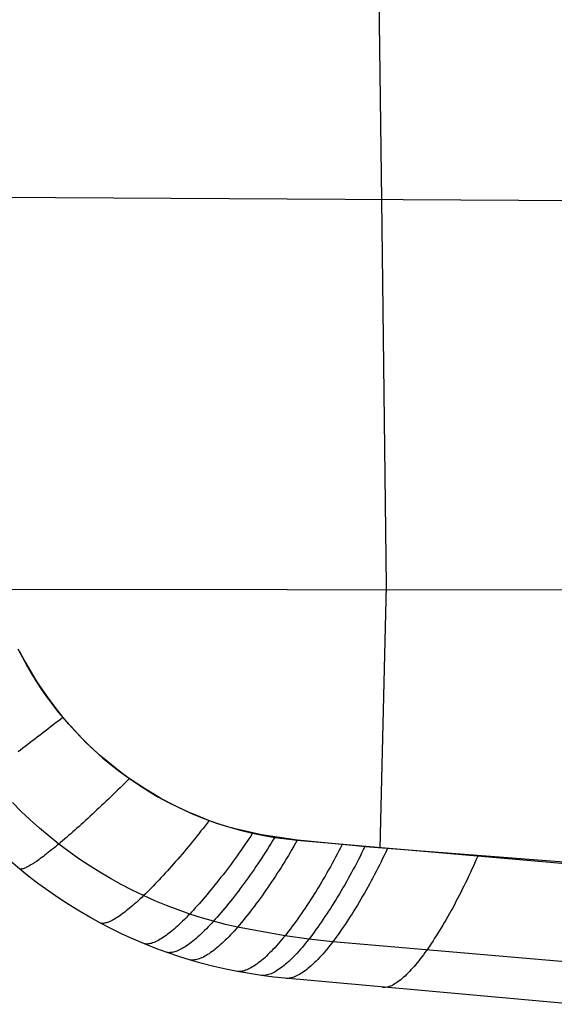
# Model space of a CAD drawing. Extents: x -383 to 1849, y -1185 to -529.
# Tile 548 of 656: x 471 to 549, y -1153 to -1011. Entities that reach past the tile are written whole.
import ezdxf

# ---------------------------------------------------------------- set-up
doc = ezdxf.new("R2010")
doc.units = 0
doc.layers.add('PREDEFINITO', color=7, linetype='CONTINUOUS')

msp = doc.modelspace()

# ---------------------------------------------------------------- linework, layer by layer
at = {"layer": 'PREDEFINITO'}
for p, q in [((523.73, -1037.2, 445.02), (522.98, -980.33, 447.33)), ((465.99, -1036.82, 439.69), (588.33, -1037.46, 449.9)), ((524.37, -1092.9, 441.88), (523.73, -1037.2, 445.02)), ((467.88, -1093.39, 438.83), (654.27, -1093.59, 447.3)), ((523.49, -1130.77, 439.22), (524.37, -1092.9, 441.88)), ((471.8, -1103.2, 438.78), (471.19, -1102.04, 438.78)), ((471.37, -1102.36, 438.78), (472.13, -1103.8, 438.78)), ((472.43, -1104.36, 438.78), (471.8, -1103.2, 438.78)), ((472.13, -1103.8, 438.78), (472.94, -1105.22, 438.77)), ((473.09, -1105.49, 438.77), (472.43, -1104.36, 438.78)), ((472.94, -1105.22, 438.77), (473.8, -1106.62, 438.77)), ((473.79, -1106.61, 438.77), (473.09, -1105.49, 438.77)), ((474.51, -1107.71, 438.77), (473.79, -1106.61, 438.77)), ((473.8, -1106.62, 438.77), (474.69, -1107.98, 438.77)), ((475.25, -1108.79, 438.77), (474.51, -1107.71, 438.77)), ((474.69, -1107.98, 438.77), (475.64, -1109.32, 438.76)), ((476.03, -1109.84, 438.77), (475.25, -1108.79, 438.77)), ((475.64, -1109.32, 438.76), (476.62, -1110.62, 438.76)), ((476.83, -1110.88, 438.77), (476.03, -1109.84, 438.77)), ((476.62, -1110.62, 438.76), (477.65, -1111.89, 438.76)), ((477.66, -1111.89, 438.77), (476.83, -1110.88, 438.77)), ((476.91, -1112.46, 438.64), (476.55, -1112.74, 438.57)), ((477.28, -1112.17, 438.71), (476.91, -1112.46, 438.64)), ((477.65, -1111.89, 438.76), (477.28, -1112.17, 438.71)), ((477.65, -1111.89, 438.76), (478.72, -1113.12, 438.76)), ((478.51, -1112.88, 438.77), (477.66, -1111.89, 438.77)), ((475.08, -1113.87, 438.19), (474.71, -1114.15, 438.07)), ((475.45, -1113.59, 438.3), (475.08, -1113.87, 438.19)), ((475.81, -1113.31, 438.4), (475.45, -1113.59, 438.3)), ((476.18, -1113.02, 438.49), (475.81, -1113.31, 438.4)), ((476.55, -1112.74, 438.57), (476.18, -1113.02, 438.49)), ((479.39, -1113.84, 438.77), (478.51, -1112.88, 438.77)), ((478.72, -1113.12, 438.76), (479.83, -1114.32, 438.76)), ((480.29, -1114.78, 438.76), (479.39, -1113.84, 438.77)), ((473.27, -1115.26, 437.51), (472.91, -1115.53, 437.35)), ((473.63, -1114.99, 437.66), (473.27, -1115.26, 437.51)), ((473.99, -1114.71, 437.81), (473.63, -1114.99, 437.66)), ((474.35, -1114.43, 437.94), (473.99, -1114.71, 437.81)), ((474.71, -1114.15, 438.07), (474.35, -1114.43, 437.94)), ((479.83, -1114.32, 438.76), (480.97, -1115.49, 438.76)), ((481.22, -1115.7, 438.76), (480.29, -1114.78, 438.76)), ((480.97, -1115.49, 438.76), (482.16, -1116.61, 438.76)), ((471.51, -1116.6, 436.61), (471.17, -1116.86, 436.4)), ((471.86, -1116.34, 436.8), (471.51, -1116.6, 436.61)), ((472.21, -1116.07, 436.99), (471.86, -1116.34, 436.8)), ((472.56, -1115.8, 437.17), (472.21, -1116.07, 436.99)), ((472.91, -1115.53, 437.35), (472.56, -1115.8, 437.17)), ((482.16, -1116.6, 438.76), (481.22, -1115.7, 438.76)), ((483.13, -1117.46, 438.77), (482.16, -1116.6, 438.76)), ((482.16, -1116.61, 438.76), (483.38, -1117.7, 438.76)), ((484.13, -1118.31, 438.77), (483.13, -1117.46, 438.77)), ((483.38, -1117.7, 438.76), (484.63, -1118.74, 438.77)), ((485.14, -1119.13, 438.77), (484.13, -1118.31, 438.77)), ((484.63, -1118.74, 438.77), (485.92, -1119.75, 438.77)), ((486.18, -1119.92, 438.77), (485.14, -1119.13, 438.77)), ((485.92, -1119.75, 438.77), (487.24, -1120.71, 438.77)), ((487.23, -1120.69, 438.77), (486.18, -1119.92, 438.77)), ((486.91, -1121.04, 438.72), (486.57, -1121.37, 438.66)), ((487.24, -1120.71, 438.77), (486.91, -1121.04, 438.72)), ((488.31, -1121.43, 438.77), (487.23, -1120.69, 438.77)), ((487.24, -1120.71, 438.77), (488.59, -1121.63, 438.77)), ((485.57, -1122.36, 438.42), (485.23, -1122.69, 438.32)), ((485.9, -1122.03, 438.51), (485.57, -1122.36, 438.42)), ((486.24, -1121.7, 438.59), (485.9, -1122.03, 438.51)), ((486.57, -1121.37, 438.66), (486.24, -1121.7, 438.59)), ((489.41, -1122.14, 438.78), (488.31, -1121.43, 438.77)), ((488.59, -1121.63, 438.77), (489.97, -1122.5, 438.78)), ((490.52, -1122.83, 438.78), (489.41, -1122.14, 438.78)), ((489.97, -1122.5, 438.78), (491.38, -1123.33, 438.78)), ((483.89, -1123.99, 437.84), (483.55, -1124.31, 437.7)), ((484.22, -1123.67, 437.97), (483.89, -1123.99, 437.84)), ((484.56, -1123.34, 438.1), (484.22, -1123.67, 437.97)), ((484.89, -1123.02, 438.21), (484.56, -1123.34, 438.1)), ((485.23, -1122.69, 438.32), (484.89, -1123.02, 438.21)), ((491.66, -1123.49, 438.78), (490.52, -1122.83, 438.78)), ((491.38, -1123.33, 438.78), (492.81, -1124.11, 438.79)), ((492.81, -1124.12, 438.79), (491.66, -1123.49, 438.78)), ((471.63, -1125.45, 432.74), (470.36, -1124.18, 432.73)), ((482.56, -1125.25, 437.21), (482.23, -1125.55, 437.03)), ((482.89, -1124.94, 437.38), (482.56, -1125.25, 437.21)), ((483.22, -1124.62, 437.54), (482.89, -1124.94, 437.38)), ((483.55, -1124.31, 437.7), (483.22, -1124.62, 437.54)), ((492.81, -1124.11, 438.79), (494.27, -1124.84, 438.8)), ((493.98, -1124.72, 438.8), (492.81, -1124.12, 438.79)), ((495.16, -1125.29, 438.8), (493.98, -1124.72, 438.8)), ((494.27, -1124.84, 438.8), (495.75, -1125.52, 438.81)), ((496.36, -1125.83, 438.81), (495.16, -1125.29, 438.8)), ((472.93, -1126.69, 432.74), (471.63, -1125.45, 432.74)), ((474.27, -1127.88, 432.75), (472.93, -1126.69, 432.74)), ((480.93, -1126.75, 436.23), (480.62, -1127.04, 436.01)), ((481.25, -1126.46, 436.44), (480.93, -1126.75, 436.23)), ((481.58, -1126.16, 436.65), (481.25, -1126.46, 436.44)), ((481.9, -1125.86, 436.85), (481.58, -1126.16, 436.65)), ((482.23, -1125.55, 437.03), (481.9, -1125.86, 436.85)), ((495.75, -1125.52, 438.81), (497.26, -1126.16, 438.82)), ((497.58, -1126.33, 438.82), (496.36, -1125.83, 438.81)), ((497.26, -1126.16, 438.82), (498.78, -1126.75, 438.83)), ((498.8, -1126.8, 438.83), (497.58, -1126.33, 438.82)), ((498.78, -1126.75, 438.83), (498.49, -1127.13, 438.78)), ((498.78, -1126.75, 438.83), (500.33, -1127.29, 438.84)), ((500.04, -1127.23, 438.84), (498.8, -1126.8, 438.83)), ((475.64, -1129.04, 432.76), (474.27, -1127.88, 432.75)), ((479.37, -1128.16, 435.04), (479.07, -1128.42, 434.78)), ((479.68, -1127.88, 435.3), (479.37, -1128.16, 435.04)), ((479.99, -1127.61, 435.54), (479.68, -1127.88, 435.3)), ((480.3, -1127.33, 435.78), (479.99, -1127.61, 435.54)), ((480.62, -1127.04, 436.01), (480.3, -1127.33, 435.78)), ((497.89, -1127.9, 438.66), (497.59, -1128.28, 438.59)), ((498.19, -1127.52, 438.73), (497.89, -1127.9, 438.66)), ((498.49, -1127.13, 438.78), (498.19, -1127.52, 438.73)), ((501.29, -1127.62, 438.85), (500.04, -1127.23, 438.84)), ((500.33, -1127.29, 438.84), (501.88, -1127.77, 438.86)), ((502.54, -1127.97, 438.87), (501.29, -1127.62, 438.85)), ((501.88, -1127.77, 438.86), (503.46, -1128.21, 438.88)), ((503.81, -1128.28, 438.88), (502.54, -1127.97, 438.87)), ((503.46, -1128.21, 438.88), (505.05, -1128.59, 438.9)), ((477.05, -1130.16, 432.77), (475.64, -1129.04, 432.76)), ((477.61, -1129.69, 433.38), (477.32, -1129.93, 433.08)), ((477.89, -1129.45, 433.67), (477.61, -1129.69, 433.38)), ((478.18, -1129.2, 433.96), (477.89, -1129.45, 433.67)), ((478.47, -1128.95, 434.24), (478.18, -1129.2, 433.96)), ((478.77, -1128.69, 434.52), (478.47, -1128.95, 434.24)), ((479.07, -1128.42, 434.78), (478.77, -1128.69, 434.52)), ((496.68, -1129.42, 438.31), (496.38, -1129.8, 438.19)), ((496.99, -1129.04, 438.41), (496.68, -1129.42, 438.31)), ((497.29, -1128.67, 438.5), (496.99, -1129.04, 438.41)), ((497.59, -1128.28, 438.59), (497.29, -1128.67, 438.5)), ((505.08, -1128.57, 438.9), (503.81, -1128.28, 438.88)), ((504.49, -1129.42, 438.8), (504.21, -1129.83, 438.74)), ((504.77, -1129.01, 438.85), (504.49, -1129.42, 438.8)), ((505.05, -1128.59, 438.9), (504.77, -1129.01, 438.85)), ((505.05, -1128.59, 438.9), (506.65, -1128.92, 438.92)), ((506.36, -1128.82, 438.92), (505.08, -1128.57, 438.9)), ((507.65, -1129.04, 438.94), (506.36, -1128.82, 438.92)), ((506.65, -1128.92, 438.92), (508.26, -1129.2, 438.95)), ((508.94, -1129.24, 438.96), (507.65, -1129.04, 438.94)), ((507.99, -1129.63, 438.9), (507.73, -1130.06, 438.85)), ((508.26, -1129.2, 438.95), (507.99, -1129.63, 438.9)), ((508.26, -1129.2, 438.95), (509.87, -1129.43, 438.97)), ((511.53, -1129.59, 439), (508.94, -1129.24, 438.96)), ((509.87, -1129.43, 438.97), (511.5, -1129.61, 439)), ((511.5, -1129.61, 439), (511.25, -1130.05, 438.96)), ((511.5, -1129.61, 439), (563.56, -1134.14, 439.79)), ((521.93, -1130.62, 439.19), (511.53, -1129.59, 439)), ((476.01, -1131.01, 431.49), (475.76, -1131.21, 431.15)), ((476.27, -1130.81, 431.83), (476.01, -1131.01, 431.49)), ((476.52, -1130.6, 432.15), (476.27, -1130.81, 431.83)), ((476.78, -1130.38, 432.46), (476.52, -1130.6, 432.15)), ((477.05, -1130.16, 432.77), (476.78, -1130.38, 432.46)), ((477.32, -1129.93, 433.08), (477.05, -1130.16, 432.77)), ((478.48, -1131.24, 432.78), (477.05, -1130.16, 432.77)), ((495.46, -1130.91, 437.8), (495.15, -1131.27, 437.65)), ((495.77, -1130.54, 437.94), (495.46, -1130.91, 437.8)), ((496.07, -1130.17, 438.07), (495.77, -1130.54, 437.94)), ((496.38, -1129.8, 438.19), (496.07, -1130.17, 438.07)), ((503.37, -1131.05, 438.49), (503.08, -1131.46, 438.39)), ((503.65, -1130.65, 438.58), (503.37, -1131.05, 438.49)), ((503.93, -1130.24, 438.67), (503.65, -1130.65, 438.58)), ((504.21, -1129.83, 438.74), (503.93, -1130.24, 438.67)), ((507.19, -1130.91, 438.72), (506.92, -1131.33, 438.64)), ((507.46, -1130.48, 438.79), (507.19, -1130.91, 438.72)), ((507.73, -1130.06, 438.85), (507.46, -1130.48, 438.79)), ((510.73, -1130.93, 438.85), (510.48, -1131.37, 438.79)), ((510.99, -1130.49, 438.91), (510.73, -1130.93, 438.85)), ((511.25, -1130.05, 438.96), (510.99, -1130.49, 438.91)), ((517.76, -1130.7, 439.08), (517.52, -1131.16, 439.04)), ((518, -1130.24, 439.12), (517.76, -1130.7, 439.08)), ((521.02, -1131.02, 439.14), (520.79, -1131.49, 439.09)), ((521.25, -1130.55, 439.18), (521.02, -1131.02, 439.14)), ((594.87, -1136.25, 440.18), (521.93, -1130.62, 439.19)), ((524.5, -1130.86, 439.23), (524.28, -1131.33, 439.19)), ((474.16, -1132.43, 428.53), (473.96, -1132.57, 428.12)), ((474.37, -1132.27, 428.92), (474.16, -1132.43, 428.53)), ((474.59, -1132.11, 429.31), (474.37, -1132.27, 428.92)), ((474.82, -1131.95, 429.7), (474.59, -1132.11, 429.31)), ((475.05, -1131.77, 430.07), (474.82, -1131.95, 429.7)), ((475.28, -1131.59, 430.44), (475.05, -1131.77, 430.07)), ((475.52, -1131.41, 430.8), (475.28, -1131.59, 430.44)), ((475.76, -1131.21, 431.15), (475.52, -1131.41, 430.8)), ((479.95, -1132.28, 432.79), (478.48, -1131.24, 432.78)), ((481.44, -1133.28, 432.81), (479.95, -1132.28, 432.79)), ((494.24, -1132.34, 437.15), (493.93, -1132.69, 436.97)), ((494.54, -1131.99, 437.33), (494.24, -1132.34, 437.15)), ((494.85, -1131.63, 437.49), (494.54, -1131.99, 437.33)), ((495.15, -1131.27, 437.65), (494.85, -1131.63, 437.49)), ((502.51, -1132.26, 438.16), (502.22, -1132.66, 438.04)), ((502.8, -1131.86, 438.28), (502.51, -1132.26, 438.16)), ((503.08, -1131.46, 438.39), (502.8, -1131.86, 438.28)), ((506.37, -1132.17, 438.45), (506.09, -1132.59, 438.34)), ((506.64, -1131.75, 438.55), (506.37, -1132.17, 438.45)), ((506.92, -1131.33, 438.64), (506.64, -1131.75, 438.55)), ((509.95, -1132.24, 438.62), (509.69, -1132.68, 438.52)), ((510.21, -1131.81, 438.71), (509.95, -1132.24, 438.62)), ((510.48, -1131.37, 438.79), (510.21, -1131.81, 438.71)), ((516.79, -1132.54, 438.84), (516.54, -1132.99, 438.75)), ((517.03, -1132.08, 438.92), (516.79, -1132.54, 438.84)), ((517.28, -1131.62, 438.98), (517.03, -1132.08, 438.92)), ((517.52, -1131.16, 439.04), (517.28, -1131.62, 438.98)), ((520.32, -1132.41, 438.97), (520.08, -1132.88, 438.89)), ((520.56, -1131.95, 439.04), (520.32, -1132.41, 438.97)), ((520.79, -1131.49, 439.09), (520.56, -1131.95, 439.04)), ((523.83, -1132.27, 439.08), (523.6, -1132.73, 439.01)), ((524.05, -1131.8, 439.14), (523.83, -1132.27, 439.08)), ((524.28, -1131.33, 439.19), (524.05, -1131.8, 439.14)), ((537.31, -1132.51, 439.39), (537.1, -1132.98, 439.33)), ((537.51, -1132.03, 439.44), (537.31, -1132.51, 439.39)), ((471.43, -1133.78, 419.69), (470.09, -1132.65, 419.69)), ((472.79, -1134.88, 419.69), (471.43, -1133.78, 419.69)), ((471.49, -1133.79, 420.14), (471.43, -1133.78, 419.69)), ((471.56, -1133.79, 420.6), (471.49, -1133.79, 420.14)), ((471.64, -1133.79, 421.06), (471.56, -1133.79, 420.6)), ((471.73, -1133.77, 421.52), (471.64, -1133.79, 421.06)), ((471.82, -1133.75, 421.97), (471.73, -1133.77, 421.52)), ((471.92, -1133.72, 422.43), (471.82, -1133.75, 421.97)), ((472.03, -1133.68, 422.89), (471.92, -1133.72, 422.43)), ((472.15, -1133.64, 423.34), (472.03, -1133.68, 422.89)), ((472.28, -1133.58, 423.79), (472.15, -1133.64, 423.34)), ((472.41, -1133.52, 424.24), (472.28, -1133.58, 423.79)), ((472.55, -1133.44, 424.69), (472.41, -1133.52, 424.24)), ((472.7, -1133.36, 425.13), (472.55, -1133.44, 424.69)), ((472.86, -1133.27, 425.57), (472.7, -1133.36, 425.13)), ((473.03, -1133.18, 426.01), (472.86, -1133.27, 425.57)), ((473.2, -1133.07, 426.44), (473.03, -1133.18, 426.01)), ((473.38, -1132.96, 426.87), (473.2, -1133.07, 426.44)), ((473.56, -1132.84, 427.29), (473.38, -1132.96, 426.87)), ((473.76, -1132.71, 427.71), (473.56, -1132.84, 427.29)), ((473.96, -1132.57, 428.12), (473.76, -1132.71, 427.71)), ((482.96, -1134.23, 432.82), (481.44, -1133.28, 432.81)), ((493.03, -1133.71, 436.36), (492.73, -1134.05, 436.14)), ((493.33, -1133.38, 436.57), (493.03, -1133.71, 436.36)), ((493.63, -1133.04, 436.77), (493.33, -1133.38, 436.57)), ((493.93, -1132.69, 436.97), (493.63, -1133.04, 436.77)), ((501.35, -1133.83, 437.59), (501.06, -1134.22, 437.43)), ((501.64, -1133.44, 437.75), (501.35, -1133.83, 437.59)), ((501.93, -1133.05, 437.9), (501.64, -1133.44, 437.75)), ((502.22, -1132.66, 438.04), (501.93, -1133.05, 437.9)), ((505.25, -1133.82, 437.96), (504.97, -1134.23, 437.81)), ((505.53, -1133.42, 438.1), (505.25, -1133.82, 437.96)), ((505.81, -1133, 438.23), (505.53, -1133.42, 438.1)), ((506.09, -1132.59, 438.34), (505.81, -1133, 438.23)), ((509.15, -1133.54, 438.3), (508.88, -1133.96, 438.17)), ((509.42, -1133.11, 438.41), (509.15, -1133.54, 438.3)), ((509.69, -1132.68, 438.52), (509.42, -1133.11, 438.41)), ((516.03, -1133.89, 438.55), (515.78, -1134.34, 438.44)), ((516.29, -1133.44, 438.66), (516.03, -1133.89, 438.55)), ((516.54, -1132.99, 438.75), (516.29, -1133.44, 438.66)), ((519.59, -1133.79, 438.71), (519.35, -1134.25, 438.6)), ((519.84, -1133.34, 438.81), (519.59, -1133.79, 438.71)), ((520.08, -1132.88, 438.89), (519.84, -1133.34, 438.81)), ((523.13, -1133.66, 438.85), (522.9, -1134.12, 438.75)), ((523.37, -1133.2, 438.94), (523.13, -1133.66, 438.85)), ((523.6, -1132.73, 439.01), (523.37, -1133.2, 438.94)), ((536.67, -1133.91, 439.2), (536.45, -1134.38, 439.11)), ((536.89, -1133.45, 439.27), (536.67, -1133.91, 439.2)), ((537.1, -1132.98, 439.33), (536.89, -1133.45, 439.27)), ((474.19, -1135.95, 419.69), (472.79, -1134.88, 419.69)), ((484.51, -1135.14, 432.84), (482.96, -1134.23, 432.82)), ((486.08, -1136.01, 432.86), (484.51, -1135.14, 432.84)), ((491.54, -1135.33, 435.18), (491.25, -1135.63, 434.92)), ((491.84, -1135.01, 435.43), (491.54, -1135.33, 435.18)), ((492.13, -1134.7, 435.67), (491.84, -1135.01, 435.43)), ((492.43, -1134.37, 435.91), (492.13, -1134.7, 435.67)), ((492.73, -1134.05, 436.14), (492.43, -1134.37, 435.91)), ((500.19, -1135.34, 436.88), (499.9, -1135.71, 436.68)), ((500.48, -1134.97, 437.07), (500.19, -1135.34, 436.88)), ((500.77, -1134.6, 437.25), (500.48, -1134.97, 437.07)), ((501.06, -1134.22, 437.43), (500.77, -1134.6, 437.25)), ((504.41, -1135.03, 437.49), (504.12, -1135.42, 437.32)), ((504.69, -1134.63, 437.66), (504.41, -1135.03, 437.49)), ((504.97, -1134.23, 437.81), (504.69, -1134.63, 437.66)), ((508.06, -1135.22, 437.73), (507.79, -1135.63, 437.57)), ((508.34, -1134.81, 437.89), (508.06, -1135.22, 437.73)), ((508.61, -1134.39, 438.04), (508.34, -1134.81, 437.89)), ((508.88, -1133.96, 438.17), (508.61, -1134.39, 438.04)), ((515.26, -1135.23, 438.18), (515, -1135.67, 438.04)), ((515.52, -1134.79, 438.32), (515.26, -1135.23, 438.18)), ((515.78, -1134.34, 438.44), (515.52, -1134.79, 438.32)), ((518.85, -1135.15, 438.36), (518.6, -1135.6, 438.23)), ((519.1, -1134.7, 438.49), (518.85, -1135.15, 438.36)), ((519.35, -1134.25, 438.6), (519.1, -1134.7, 438.49)), ((522.42, -1135.04, 438.52), (522.17, -1135.49, 438.4)), ((522.66, -1134.58, 438.64), (522.42, -1135.04, 438.52)), ((522.9, -1134.12, 438.75), (522.66, -1134.58, 438.64)), ((536.02, -1135.31, 438.91), (535.79, -1135.77, 438.8)), ((536.24, -1134.85, 439.02), (536.02, -1135.31, 438.91)), ((536.45, -1134.38, 439.11), (536.24, -1134.85, 439.02)), ((475.61, -1136.98, 419.69), (474.19, -1135.95, 419.69)), ((487.67, -1136.84, 432.88), (486.08, -1136.01, 432.86)), ((490.12, -1136.8, 433.81), (489.84, -1137.08, 433.51)), ((490.4, -1136.52, 434.1), (490.12, -1136.8, 433.81)), ((490.68, -1136.23, 434.38), (490.4, -1136.52, 434.1)), ((490.97, -1135.93, 434.65), (490.68, -1136.23, 434.38)), ((491.25, -1135.63, 434.92), (490.97, -1135.93, 434.65)), ((499.03, -1136.78, 436.02), (498.74, -1137.13, 435.78)), ((499.32, -1136.43, 436.25), (499.03, -1136.78, 436.02)), ((499.61, -1136.07, 436.47), (499.32, -1136.43, 436.25)), ((499.9, -1135.71, 436.68), (499.61, -1136.07, 436.47)), ((503.27, -1136.58, 436.74), (502.99, -1136.95, 436.53)), ((503.56, -1136.2, 436.94), (503.27, -1136.58, 436.74)), ((503.84, -1135.81, 437.14), (503.56, -1136.2, 436.94)), ((504.12, -1135.42, 437.32), (503.84, -1135.81, 437.14)), ((507.24, -1136.45, 437.21), (506.96, -1136.84, 437.02)), ((507.51, -1136.04, 437.4), (507.24, -1136.45, 437.21)), ((507.79, -1135.63, 437.57), (507.51, -1136.04, 437.4)), ((514.48, -1136.53, 437.72), (514.22, -1136.96, 437.55)), ((514.74, -1136.1, 437.88), (514.48, -1136.53, 437.72)), ((515, -1135.67, 438.04), (514.74, -1136.1, 437.88)), ((518.09, -1136.49, 437.93), (517.84, -1136.92, 437.76)), ((518.35, -1136.05, 438.08), (518.09, -1136.49, 437.93)), ((518.6, -1135.6, 438.23), (518.35, -1136.05, 438.08)), ((521.68, -1136.39, 438.11), (521.44, -1136.83, 437.96)), ((521.93, -1135.94, 438.26), (521.68, -1136.39, 438.11)), ((522.17, -1135.49, 438.4), (521.93, -1135.94, 438.26)), ((535.34, -1136.69, 438.54), (535.11, -1137.14, 438.4)), ((535.57, -1136.23, 438.68), (535.34, -1136.69, 438.54)), ((535.79, -1135.77, 438.8), (535.57, -1136.23, 438.68)), ((477.06, -1137.98, 419.69), (475.61, -1136.98, 419.69)), ((478.53, -1138.93, 419.69), (477.06, -1137.98, 419.69)), ((489.29, -1137.61, 432.9), (487.67, -1136.84, 432.88)), ((488.77, -1138.11, 432.28), (488.51, -1138.35, 431.96)), ((489.03, -1137.86, 432.6), (488.77, -1138.11, 432.28)), ((489.29, -1137.61, 432.9), (489.03, -1137.86, 432.6)), ((489.56, -1137.35, 433.21), (489.29, -1137.61, 432.9)), ((490.93, -1138.35, 432.93), (489.29, -1137.61, 432.9)), ((489.84, -1137.08, 433.51), (489.56, -1137.35, 433.21)), ((497.89, -1138.13, 435.03), (497.61, -1138.46, 434.76)), ((498.17, -1137.8, 435.29), (497.89, -1138.13, 435.03)), ((498.46, -1137.47, 435.54), (498.17, -1137.8, 435.29)), ((498.74, -1137.13, 435.78), (498.46, -1137.47, 435.54)), ((502.14, -1138.05, 435.85), (501.86, -1138.4, 435.61)), ((502.42, -1137.69, 436.09), (502.14, -1138.05, 435.85)), ((502.71, -1137.32, 436.31), (502.42, -1137.69, 436.09)), ((502.99, -1136.95, 436.53), (502.71, -1137.32, 436.31)), ((506.13, -1138.01, 436.39), (505.85, -1138.39, 436.17)), ((506.41, -1137.63, 436.61), (506.13, -1138.01, 436.39)), ((506.68, -1137.24, 436.82), (506.41, -1137.63, 436.61)), ((506.96, -1136.84, 437.02), (506.68, -1137.24, 436.82)), ((513.42, -1138.22, 436.98), (513.16, -1138.62, 436.77)), ((513.69, -1137.8, 437.18), (513.42, -1138.22, 436.98)), ((513.95, -1137.38, 437.37), (513.69, -1137.8, 437.18)), ((514.22, -1136.96, 437.55), (513.95, -1137.38, 437.37)), ((517.06, -1138.21, 437.22), (516.8, -1138.63, 437.02)), ((517.32, -1137.79, 437.41), (517.06, -1138.21, 437.22)), ((517.58, -1137.36, 437.59), (517.32, -1137.79, 437.41)), ((517.84, -1136.92, 437.76), (517.58, -1137.36, 437.59)), ((520.69, -1138.14, 437.43), (520.43, -1138.56, 437.24)), ((520.94, -1137.71, 437.61), (520.69, -1138.14, 437.43)), ((521.19, -1137.27, 437.79), (520.94, -1137.71, 437.61)), ((521.44, -1136.83, 437.96), (521.19, -1137.27, 437.79)), ((534.65, -1138.04, 438.09), (534.42, -1138.48, 437.92)), ((534.88, -1137.59, 438.25), (534.65, -1138.04, 438.09)), ((535.11, -1137.14, 438.4), (534.88, -1137.59, 438.25)), ((480.03, -1139.86, 419.69), (478.53, -1138.93, 419.69)), ((487.04, -1139.63, 429.82), (486.8, -1139.82, 429.43)), ((487.27, -1139.44, 430.19), (487.04, -1139.63, 429.82)), ((487.52, -1139.23, 430.56), (487.27, -1139.44, 430.19)), ((487.76, -1139.02, 430.93), (487.52, -1139.23, 430.56)), ((488.01, -1138.8, 431.28), (487.76, -1139.02, 430.93)), ((488.26, -1138.58, 431.62), (488.01, -1138.8, 431.28)), ((488.51, -1138.35, 431.96), (488.26, -1138.58, 431.62)), ((492.59, -1139.03, 432.95), (490.93, -1138.35, 432.93)), ((494.27, -1139.67, 432.98), (492.59, -1139.03, 432.95)), ((496.77, -1139.39, 433.92), (496.5, -1139.69, 433.62)), ((497.05, -1139.09, 434.21), (496.77, -1139.39, 433.92)), ((497.33, -1138.78, 434.49), (497.05, -1139.09, 434.21)), ((497.61, -1138.46, 434.76), (497.33, -1138.78, 434.49)), ((501.03, -1139.43, 434.83), (500.75, -1139.76, 434.55)), ((501.3, -1139.09, 435.1), (501.03, -1139.43, 434.83)), ((501.58, -1138.75, 435.36), (501.3, -1139.09, 435.1)), ((501.86, -1138.4, 435.61), (501.58, -1138.75, 435.36)), ((505.03, -1139.49, 435.44), (504.75, -1139.85, 435.18)), ((505.3, -1139.13, 435.69), (505.03, -1139.49, 435.44)), ((505.58, -1138.76, 435.93), (505.3, -1139.13, 435.69)), ((505.85, -1138.39, 436.17), (505.58, -1138.76, 435.93)), ((512.62, -1139.43, 436.32), (512.36, -1139.82, 436.09)), ((512.89, -1139.03, 436.55), (512.62, -1139.43, 436.32)), ((513.16, -1138.62, 436.77), (512.89, -1139.03, 436.55)), ((516.28, -1139.45, 436.59), (516.02, -1139.85, 436.36)), ((516.54, -1139.04, 436.81), (516.28, -1139.45, 436.59)), ((516.8, -1138.63, 437.02), (516.54, -1139.04, 436.81)), ((519.93, -1139.4, 436.82), (519.67, -1139.81, 436.6)), ((520.18, -1138.99, 437.03), (519.93, -1139.4, 436.82)), ((520.43, -1138.56, 437.24), (520.18, -1138.99, 437.03)), ((533.95, -1139.35, 437.55), (533.72, -1139.78, 437.35)), ((534.19, -1138.92, 437.74), (533.95, -1139.35, 437.55)), ((534.42, -1138.48, 437.92), (534.19, -1138.92, 437.74)), ((481.54, -1140.74, 419.69), (480.03, -1139.86, 419.69)), ((483.08, -1141.58, 419.69), (481.54, -1140.74, 419.69)), ((485.11, -1140.99, 426.1), (484.92, -1141.1, 425.66)), ((485.3, -1140.88, 426.53), (485.11, -1140.99, 426.1)), ((485.5, -1140.75, 426.97), (485.3, -1140.88, 426.53)), ((485.7, -1140.62, 427.39), (485.5, -1140.75, 426.97)), ((485.91, -1140.48, 427.81), (485.7, -1140.62, 427.39)), ((486.13, -1140.33, 428.23), (485.91, -1140.48, 427.81)), ((486.35, -1140.16, 428.64), (486.13, -1140.33, 428.23)), ((486.57, -1139.99, 429.04), (486.35, -1140.16, 428.64)), ((486.8, -1139.82, 429.43), (486.57, -1139.99, 429.04)), ((495.96, -1140.27, 433.01), (494.27, -1139.67, 432.98)), ((495.19, -1141.06, 432.06), (494.94, -1141.31, 431.72)), ((495.45, -1140.8, 432.39), (495.19, -1141.06, 432.06)), ((495.7, -1140.54, 432.7), (495.45, -1140.8, 432.39)), ((495.96, -1140.27, 433.01), (495.7, -1140.54, 432.7)), ((496.23, -1139.98, 433.32), (495.96, -1140.27, 433.01)), ((497.67, -1140.81, 433.04), (495.96, -1140.27, 433.01)), ((496.5, -1139.69, 433.62), (496.23, -1139.98, 433.32)), ((499.4, -1141.31, 433.08), (497.67, -1140.81, 433.04)), ((499.66, -1141.01, 433.39), (499.4, -1141.31, 433.08)), ((499.93, -1140.71, 433.69), (499.66, -1141.01, 433.39)), ((500.2, -1140.4, 433.98), (499.93, -1140.71, 433.69)), ((500.48, -1140.08, 434.27), (500.2, -1140.4, 433.98)), ((500.75, -1139.76, 434.55), (500.48, -1140.08, 434.27)), ((503.94, -1140.88, 434.35), (503.67, -1141.21, 434.06)), ((504.21, -1140.54, 434.63), (503.94, -1140.88, 434.35)), ((504.48, -1140.2, 434.91), (504.21, -1140.54, 434.63)), ((504.75, -1139.85, 435.18), (504.48, -1140.2, 434.91)), ((511.56, -1140.96, 435.33), (511.29, -1141.33, 435.06)), ((511.82, -1140.58, 435.59), (511.56, -1140.96, 435.33)), ((512.09, -1140.2, 435.84), (511.82, -1140.58, 435.59)), ((512.36, -1139.82, 436.09), (512.09, -1140.2, 435.84)), ((515.24, -1141.03, 435.62), (514.98, -1141.41, 435.36)), ((515.5, -1140.64, 435.88), (515.24, -1141.03, 435.62)), ((515.76, -1140.25, 436.12), (515.5, -1140.64, 435.88)), ((516.02, -1139.85, 436.36), (515.76, -1140.25, 436.12)), ((518.91, -1141.01, 435.89), (518.65, -1141.4, 435.63)), ((519.16, -1140.62, 436.13), (518.91, -1141.01, 435.89)), ((519.42, -1140.22, 436.37), (519.16, -1140.62, 436.13)), ((519.67, -1139.81, 436.6), (519.42, -1140.22, 436.37)), ((533.01, -1141.04, 436.7), (532.77, -1141.44, 436.47)), ((533.24, -1140.62, 436.93), (533.01, -1141.04, 436.7)), ((533.48, -1140.2, 437.14), (533.24, -1140.62, 436.93)), ((533.72, -1139.78, 437.35), (533.48, -1140.2, 437.14)), ((484.64, -1142.39, 419.69), (483.08, -1141.58, 419.69)), ((483.18, -1141.6, 420.15), (483.08, -1141.58, 419.69)), ((483.29, -1141.61, 420.61), (483.18, -1141.6, 420.15)), ((483.4, -1141.62, 421.08), (483.29, -1141.61, 420.61)), ((483.52, -1141.61, 421.54), (483.4, -1141.62, 421.08)), ((483.65, -1141.59, 422.01), (483.52, -1141.61, 421.54)), ((483.79, -1141.56, 422.47), (483.65, -1141.59, 422.01)), ((483.93, -1141.52, 422.93), (483.79, -1141.56, 422.47)), ((484.08, -1141.48, 423.39), (483.93, -1141.52, 422.93)), ((484.23, -1141.42, 423.85), (484.08, -1141.48, 423.39)), ((484.4, -1141.36, 424.31), (484.23, -1141.42, 423.85)), ((484.56, -1141.28, 424.76), (484.4, -1141.36, 424.31)), ((484.74, -1141.19, 425.21), (484.56, -1141.28, 424.76)), ((486.22, -1143.16, 419.69), (484.64, -1142.39, 419.69)), ((484.92, -1141.1, 425.66), (484.74, -1141.19, 425.21)), ((493.7, -1142.44, 429.91), (493.46, -1142.64, 429.52)), ((493.94, -1142.23, 430.29), (493.7, -1142.44, 429.91)), ((494.19, -1142.01, 430.66), (493.94, -1142.23, 430.29)), ((494.43, -1141.78, 431.02), (494.19, -1142.01, 430.66)), ((494.68, -1141.55, 431.38), (494.43, -1141.78, 431.02)), ((494.94, -1141.31, 431.72), (494.68, -1141.55, 431.38)), ((498.37, -1142.39, 431.79), (498.12, -1142.64, 431.44)), ((498.63, -1142.13, 432.12), (498.37, -1142.39, 431.79)), ((498.88, -1141.86, 432.45), (498.63, -1142.13, 432.12)), ((499.14, -1141.59, 432.77), (498.88, -1141.86, 432.45)), ((499.4, -1141.31, 433.08), (499.14, -1141.59, 432.77)), ((501.14, -1141.76, 433.11), (499.4, -1141.31, 433.08)), ((502.87, -1142.15, 433.15), (501.14, -1141.76, 433.11)), ((502.62, -1142.44, 432.84), (502.36, -1142.73, 432.53)), ((502.87, -1142.15, 433.15), (502.62, -1142.44, 432.84)), ((503.14, -1141.84, 433.46), (502.87, -1142.15, 433.15)), ((506.29, -1142.81, 433.24), (502.87, -1142.15, 433.15)), ((503.4, -1141.53, 433.77), (503.14, -1141.84, 433.46)), ((503.67, -1141.21, 434.06), (503.4, -1141.53, 433.77)), ((510.51, -1142.39, 434.21), (510.25, -1142.73, 433.91)), ((510.77, -1142.04, 434.5), (510.51, -1142.39, 434.21)), ((511.03, -1141.69, 434.79), (510.77, -1142.04, 434.5)), ((511.29, -1141.33, 435.06), (511.03, -1141.69, 434.79)), ((514.46, -1142.15, 434.82), (514.2, -1142.51, 434.53)), ((514.72, -1141.78, 435.09), (514.46, -1142.15, 434.82)), ((514.98, -1141.41, 435.36), (514.72, -1141.78, 435.09)), ((518.15, -1142.16, 435.1), (517.89, -1142.52, 434.82)), ((518.4, -1141.78, 435.37), (518.15, -1142.16, 435.1)), ((518.65, -1141.4, 435.63), (518.4, -1141.78, 435.37)), ((532.29, -1142.24, 435.97), (532.05, -1142.63, 435.71)), ((532.53, -1141.85, 436.22), (532.29, -1142.24, 435.97)), ((532.77, -1141.44, 436.47), (532.53, -1141.85, 436.22)), ((487.82, -1143.88, 419.69), (486.22, -1143.16, 419.69)), ((489.44, -1144.57, 419.69), (487.82, -1143.88, 419.69)), ((491.9, -1143.79, 426.6), (491.7, -1143.91, 426.16)), ((492.11, -1143.66, 427.04), (491.9, -1143.79, 426.6)), ((492.33, -1143.51, 427.47), (492.11, -1143.66, 427.04)), ((492.54, -1143.36, 427.89), (492.33, -1143.51, 427.47)), ((492.77, -1143.19, 428.31), (492.54, -1143.36, 427.89)), ((492.99, -1143.02, 428.72), (492.77, -1143.19, 428.31)), ((493.23, -1142.83, 429.12), (492.99, -1143.02, 428.72)), ((493.46, -1142.64, 429.52), (493.23, -1142.83, 429.12)), ((496.89, -1143.78, 429.57), (496.66, -1143.98, 429.18)), ((497.13, -1143.57, 429.96), (496.89, -1143.78, 429.57)), ((497.38, -1143.35, 430.35), (497.13, -1143.57, 429.96)), ((497.62, -1143.12, 430.72), (497.38, -1143.35, 430.35)), ((497.87, -1142.89, 431.08), (497.62, -1143.12, 430.72)), ((498.12, -1142.64, 431.44), (497.87, -1142.89, 431.08)), ((501.35, -1143.79, 431.15), (501.1, -1144.04, 430.79)), ((501.6, -1143.54, 431.51), (501.35, -1143.79, 431.15)), ((501.86, -1143.28, 431.86), (501.6, -1143.54, 431.51)), ((502.11, -1143.01, 432.2), (501.86, -1143.28, 431.86)), ((502.36, -1142.73, 432.53), (502.11, -1143.01, 432.2)), ((509.73, -1143.39, 433.3), (506.29, -1142.81, 433.24)), ((509.48, -1143.7, 432.99), (509.23, -1144, 432.67)), ((509.73, -1143.39, 433.3), (509.48, -1143.7, 432.99)), ((509.99, -1143.06, 433.61), (509.73, -1143.39, 433.3)), ((513.18, -1143.87, 433.32), (509.73, -1143.39, 433.3)), ((510.25, -1142.73, 433.91), (509.99, -1143.06, 433.61)), ((513.18, -1143.87, 433.32), (512.94, -1144.18, 433.01)), ((513.44, -1143.54, 433.64), (513.18, -1143.87, 433.32)), ((516.63, -1144.26, 433.32), (513.18, -1143.87, 433.32)), ((513.69, -1143.2, 433.94), (513.44, -1143.54, 433.64)), ((513.95, -1142.86, 434.24), (513.69, -1143.2, 433.94)), ((514.2, -1142.51, 434.53), (513.95, -1142.86, 434.24)), ((517.13, -1143.59, 433.94), (516.88, -1143.92, 433.64)), ((517.39, -1143.24, 434.24), (517.13, -1143.59, 433.94)), ((517.64, -1142.88, 434.54), (517.39, -1143.24, 434.24)), ((517.89, -1142.52, 434.82), (517.64, -1142.88, 434.54)), ((531.34, -1143.77, 434.89), (531.11, -1144.13, 434.6)), ((531.58, -1143.4, 435.17), (531.34, -1143.77, 434.89)), ((531.82, -1143.02, 435.45), (531.58, -1143.4, 435.17)), ((532.05, -1142.63, 435.71), (531.82, -1143.02, 435.45)), ((491.07, -1145.22, 419.69), (489.44, -1144.57, 419.69)), ((489.56, -1144.59, 420.16), (489.44, -1144.57, 419.69)), ((489.69, -1144.6, 420.62), (489.56, -1144.59, 420.16)), ((489.82, -1144.6, 421.09), (489.69, -1144.6, 420.62)), ((489.96, -1144.59, 421.56), (489.82, -1144.6, 421.09)), ((490.11, -1144.57, 422.03), (489.96, -1144.59, 421.56)), ((490.26, -1144.54, 422.5), (490.11, -1144.57, 422.03)), ((490.42, -1144.5, 422.97), (490.26, -1144.54, 422.5)), ((490.58, -1144.44, 423.43), (490.42, -1144.5, 422.97)), ((490.76, -1144.38, 423.9), (490.58, -1144.44, 423.43)), ((490.93, -1144.31, 424.36), (490.76, -1144.38, 423.9)), ((491.12, -1144.23, 424.81), (490.93, -1144.31, 424.36)), ((492.72, -1145.82, 419.69), (491.07, -1145.22, 419.69)), ((491.3, -1144.13, 425.27), (491.12, -1144.23, 424.81)), ((491.5, -1144.03, 425.72), (491.3, -1144.13, 425.27)), ((491.7, -1143.91, 426.16), (491.5, -1144.03, 425.72)), ((494.89, -1145.23, 425.75), (494.69, -1145.34, 425.3)), ((495.1, -1145.11, 426.2), (494.89, -1145.23, 425.75)), ((495.31, -1144.98, 426.64), (495.1, -1145.11, 426.2)), ((495.52, -1144.84, 427.08), (495.31, -1144.98, 426.64)), ((495.74, -1144.69, 427.51), (495.52, -1144.84, 427.08)), ((495.96, -1144.53, 427.94), (495.74, -1144.69, 427.51)), ((496.19, -1144.36, 428.36), (495.96, -1144.53, 427.94)), ((496.42, -1144.17, 428.77), (496.19, -1144.36, 428.36)), ((496.66, -1143.98, 429.18), (496.42, -1144.17, 428.77)), ((499.89, -1145.14, 428.83), (499.66, -1145.33, 428.41)), ((500.13, -1144.94, 429.24), (499.89, -1145.14, 428.83)), ((500.37, -1144.73, 429.64), (500.13, -1144.94, 429.24)), ((500.61, -1144.51, 430.03), (500.37, -1144.73, 429.64)), ((500.86, -1144.28, 430.41), (500.61, -1144.51, 430.03)), ((501.1, -1144.04, 430.79), (500.86, -1144.28, 430.41)), ((508.24, -1145.13, 431.28), (507.99, -1145.39, 430.92)), ((508.48, -1144.86, 431.64), (508.24, -1145.13, 431.28)), ((508.73, -1144.58, 432), (508.48, -1144.86, 431.64)), ((508.98, -1144.29, 432.34), (508.73, -1144.58, 432)), ((509.23, -1144, 432.67), (508.98, -1144.29, 432.34)), ((512.2, -1145.08, 432.02), (511.95, -1145.36, 431.67)), ((512.44, -1144.79, 432.36), (512.2, -1145.08, 432.02)), ((512.69, -1144.49, 432.69), (512.44, -1144.79, 432.36)), ((512.94, -1144.18, 433.01), (512.69, -1144.49, 432.69)), ((515.91, -1145.18, 432.36), (515.67, -1145.47, 432.01)), ((516.15, -1144.88, 432.69), (515.91, -1145.18, 432.36)), ((516.39, -1144.57, 433.01), (516.15, -1144.88, 432.69)), ((516.63, -1144.26, 433.32), (516.39, -1144.57, 433.01)), ((516.88, -1143.92, 433.64), (516.63, -1144.26, 433.32)), ((557.26, -1147.77, 433.46), (516.63, -1144.26, 433.32)), ((530.4, -1145.18, 433.69), (530.17, -1145.51, 433.37)), ((530.63, -1144.84, 434), (530.4, -1145.18, 433.69)), ((530.87, -1144.49, 434.3), (530.63, -1144.84, 434)), ((531.11, -1144.13, 434.6), (530.87, -1144.49, 434.3)), ((494.38, -1146.39, 419.69), (492.72, -1145.82, 419.69)), ((492.85, -1145.84, 420.16), (492.72, -1145.82, 419.69)), ((492.99, -1145.85, 420.63), (492.85, -1145.84, 420.16)), ((493.13, -1145.84, 421.1), (492.99, -1145.85, 420.63)), ((493.28, -1145.83, 421.58), (493.13, -1145.84, 421.1)), ((493.44, -1145.81, 422.05), (493.28, -1145.83, 421.58)), ((493.6, -1145.77, 422.52), (493.44, -1145.81, 422.05)), ((493.77, -1145.73, 422.99), (493.6, -1145.77, 422.52)), ((493.94, -1145.67, 423.46), (493.77, -1145.73, 422.99)), ((494.12, -1145.61, 423.92), (493.94, -1145.67, 423.46)), ((494.3, -1145.53, 424.38), (494.12, -1145.61, 423.92)), ((494.49, -1145.44, 424.84), (494.3, -1145.53, 424.38)), ((496.06, -1146.91, 419.69), (494.38, -1146.39, 419.69)), ((494.69, -1145.34, 425.3), (494.49, -1145.44, 424.84)), ((497.35, -1146.73, 423.48), (497.17, -1146.79, 423.01)), ((497.54, -1146.66, 423.95), (497.35, -1146.73, 423.48)), ((497.73, -1146.57, 424.42), (497.54, -1146.66, 423.95)), ((497.93, -1146.48, 424.88), (497.73, -1146.57, 424.42)), ((498.13, -1146.37, 425.34), (497.93, -1146.48, 424.88)), ((498.33, -1146.26, 425.79), (498.13, -1146.37, 425.34)), ((498.55, -1146.13, 426.24), (498.33, -1146.26, 425.79)), ((498.76, -1145.99, 426.69), (498.55, -1146.13, 426.24)), ((498.98, -1145.84, 427.13), (498.76, -1145.99, 426.69)), ((499.2, -1145.68, 427.56), (498.98, -1145.84, 427.13)), ((499.43, -1145.51, 427.99), (499.2, -1145.68, 427.56)), ((499.66, -1145.33, 428.41), (499.43, -1145.51, 427.99)), ((506.79, -1146.57, 428.94), (506.56, -1146.78, 428.52)), ((507.03, -1146.35, 429.35), (506.79, -1146.57, 428.94)), ((507.26, -1146.13, 429.76), (507.03, -1146.35, 429.35)), ((507.5, -1145.89, 430.15), (507.26, -1146.13, 429.76)), ((507.75, -1145.65, 430.54), (507.5, -1145.89, 430.15)), ((507.99, -1145.39, 430.92), (507.75, -1145.65, 430.54)), ((510.75, -1146.65, 429.77), (510.51, -1146.88, 429.37)), ((510.98, -1146.41, 430.17), (510.75, -1146.65, 429.77)), ((511.23, -1146.16, 430.56), (510.98, -1146.41, 430.17)), ((511.47, -1145.91, 430.94), (511.23, -1146.16, 430.56)), ((511.71, -1145.64, 431.31), (511.47, -1145.91, 430.94)), ((511.95, -1145.36, 431.67), (511.71, -1145.64, 431.31)), ((514.71, -1146.56, 430.55), (514.47, -1146.81, 430.16)), ((514.94, -1146.3, 430.93), (514.71, -1146.56, 430.55)), ((515.18, -1146.04, 431.3), (514.94, -1146.3, 430.93)), ((515.42, -1145.76, 431.66), (515.18, -1146.04, 431.3)), ((515.67, -1145.47, 432.01), (515.42, -1145.76, 431.66)), ((529.26, -1146.74, 432.05), (529.04, -1147.03, 431.69)), ((529.49, -1146.45, 432.4), (529.26, -1146.74, 432.05)), ((529.72, -1146.14, 432.73), (529.49, -1146.45, 432.4)), ((529.94, -1145.83, 433.06), (529.72, -1146.14, 432.73)), ((530.17, -1145.51, 433.37), (529.94, -1145.83, 433.06)), ((497.75, -1147.39, 419.69), (496.06, -1146.91, 419.69)), ((496.2, -1146.92, 420.16), (496.06, -1146.91, 419.69)), ((496.35, -1146.93, 420.64), (496.2, -1146.92, 420.16)), ((496.5, -1146.92, 421.11), (496.35, -1146.93, 420.64)), ((496.66, -1146.9, 421.59), (496.5, -1146.92, 421.11)), ((496.82, -1146.88, 422.07), (496.66, -1146.9, 421.59)), ((496.99, -1146.84, 422.54), (496.82, -1146.88, 422.07)), ((497.17, -1146.79, 423.01), (496.99, -1146.84, 422.54)), ((499.45, -1147.82, 419.69), (497.75, -1147.39, 419.69)), ((501.16, -1148.22, 419.69), (499.45, -1147.82, 419.69)), ((504.61, -1148.14, 424.48), (504.41, -1148.23, 424.01)), ((504.81, -1148.03, 424.95), (504.61, -1148.14, 424.48)), ((505.01, -1147.91, 425.41), (504.81, -1148.03, 424.95)), ((505.22, -1147.78, 425.87), (505.01, -1147.91, 425.41)), ((505.44, -1147.64, 426.33), (505.22, -1147.78, 425.87)), ((505.65, -1147.49, 426.78), (505.44, -1147.64, 426.33)), ((505.87, -1147.33, 427.22), (505.65, -1147.49, 426.78)), ((506.1, -1147.16, 427.66), (505.87, -1147.33, 427.22)), ((506.33, -1146.97, 428.1), (506.1, -1147.16, 427.66)), ((506.56, -1146.78, 428.52), (506.33, -1146.97, 428.1)), ((509.14, -1148.04, 426.79), (508.93, -1148.19, 426.34)), ((509.36, -1147.87, 427.24), (509.14, -1148.04, 426.79)), ((509.59, -1147.7, 427.67), (509.36, -1147.87, 427.24)), ((509.81, -1147.51, 428.11), (509.59, -1147.7, 427.67)), ((510.04, -1147.31, 428.54), (509.81, -1147.51, 428.11)), ((510.27, -1147.1, 428.96), (510.04, -1147.31, 428.54)), ((510.51, -1146.88, 429.37), (510.27, -1147.1, 428.96)), ((513.08, -1148.1, 427.67), (512.86, -1148.28, 427.23)), ((513.31, -1147.91, 428.1), (513.08, -1148.1, 427.67)), ((513.53, -1147.71, 428.53), (513.31, -1147.91, 428.1)), ((513.76, -1147.5, 428.95), (513.53, -1147.71, 428.53)), ((514, -1147.28, 429.36), (513.76, -1147.5, 428.95)), ((514.23, -1147.05, 429.76), (514, -1147.28, 429.36)), ((514.47, -1146.81, 430.16), (514.23, -1147.05, 429.76)), ((528.14, -1148.09, 430.18), (527.92, -1148.34, 429.78)), ((528.37, -1147.84, 430.57), (528.14, -1148.09, 430.18)), ((528.59, -1147.58, 430.96), (528.37, -1147.84, 430.57)), ((528.81, -1147.31, 431.33), (528.59, -1147.58, 430.96)), ((529.04, -1147.03, 431.69), (528.81, -1147.31, 431.33)), ((502.88, -1148.57, 419.69), (501.16, -1148.22, 419.69)), ((504.61, -1148.87, 419.69), (502.88, -1148.57, 419.69)), ((503.03, -1148.57, 420.17), (502.88, -1148.57, 419.69)), ((503.18, -1148.57, 420.65), (503.03, -1148.57, 420.17)), ((503.34, -1148.56, 421.13), (503.18, -1148.57, 420.65)), ((503.51, -1148.53, 421.62), (503.34, -1148.56, 421.13)), ((503.68, -1148.49, 422.1), (503.51, -1148.53, 421.62)), ((503.86, -1148.45, 422.58), (503.68, -1148.49, 422.1)), ((504.04, -1148.39, 423.06), (503.86, -1148.45, 422.58)), ((504.22, -1148.31, 423.53), (504.04, -1148.39, 423.06)), ((504.41, -1148.23, 424.01), (504.22, -1148.31, 423.53)), ((506.34, -1149.14, 419.69), (504.61, -1148.87, 419.69)), ((508.09, -1149.36, 419.69), (506.34, -1149.14, 419.69)), ((506.5, -1149.14, 420.17), (506.34, -1149.14, 419.69)), ((506.65, -1149.14, 420.65), (506.5, -1149.14, 420.17)), ((506.82, -1149.13, 421.14), (506.65, -1149.14, 420.65)), ((506.98, -1149.1, 421.62), (506.82, -1149.13, 421.14)), ((507.16, -1149.06, 422.1), (506.98, -1149.1, 421.62)), ((507.33, -1149.01, 422.58), (507.16, -1149.06, 422.1)), ((507.52, -1148.95, 423.06), (507.33, -1149.01, 422.58)), ((507.71, -1148.88, 423.54), (507.52, -1148.95, 423.06)), ((507.9, -1148.79, 424.01), (507.71, -1148.88, 423.54)), ((508.1, -1148.69, 424.49), (507.9, -1148.79, 424.01)), ((551.81, -1153.3, 419.69), (508.09, -1149.36, 419.69)), ((508.3, -1148.59, 424.96), (508.1, -1148.69, 424.49)), ((508.5, -1148.47, 425.42), (508.3, -1148.59, 424.96)), ((508.71, -1148.33, 425.88), (508.5, -1148.47, 425.42)), ((508.93, -1148.19, 426.34), (508.71, -1148.33, 425.88)), ((509.99, -1149.55, 420.17), (509.83, -1149.54, 419.69)), ((510.15, -1149.55, 420.65), (509.99, -1149.55, 420.17)), ((510.31, -1149.53, 421.13), (510.15, -1149.55, 420.65)), ((510.48, -1149.5, 421.61), (510.31, -1149.53, 421.13)), ((510.65, -1149.47, 422.1), (510.48, -1149.5, 421.61)), ((510.83, -1149.42, 422.58), (510.65, -1149.47, 422.1)), ((511.02, -1149.36, 423.06), (510.83, -1149.42, 422.58)), ((511.21, -1149.28, 423.53), (511.02, -1149.36, 423.06)), ((511.4, -1149.2, 424.01), (511.21, -1149.28, 423.53)), ((511.6, -1149.1, 424.48), (511.4, -1149.2, 424.01)), ((511.8, -1148.99, 424.95), (511.6, -1149.1, 424.48)), ((512, -1148.87, 425.41), (511.8, -1148.99, 424.95)), ((512.21, -1148.74, 425.87), (512, -1148.87, 425.41)), ((512.42, -1148.6, 426.33), (512.21, -1148.74, 425.87)), ((512.64, -1148.44, 426.78), (512.42, -1148.6, 426.33)), ((512.86, -1148.28, 427.23), (512.64, -1148.44, 426.78)), ((526.64, -1149.58, 427.23), (526.44, -1149.75, 426.79)), ((526.85, -1149.4, 427.68), (526.64, -1149.58, 427.23)), ((527.06, -1149.21, 428.11), (526.85, -1149.4, 427.68)), ((527.27, -1149.01, 428.54), (527.06, -1149.21, 428.11)), ((527.49, -1148.79, 428.96), (527.27, -1149.01, 428.54)), ((527.71, -1148.57, 429.38), (527.49, -1148.79, 428.96)), ((527.92, -1148.34, 429.78), (527.71, -1148.57, 429.38)), ((523.96, -1150.89, 420.17), (523.82, -1150.88, 419.69)), ((524.11, -1150.88, 420.65), (523.96, -1150.89, 420.17)), ((524.26, -1150.87, 421.13), (524.11, -1150.88, 420.65)), ((524.42, -1150.84, 421.61), (524.26, -1150.87, 421.13)), ((524.58, -1150.8, 422.09), (524.42, -1150.84, 421.61)), ((524.75, -1150.74, 422.58), (524.58, -1150.8, 422.09)), ((524.92, -1150.68, 423.05), (524.75, -1150.74, 422.58)), ((525.1, -1150.61, 423.53), (524.92, -1150.68, 423.05)), ((525.28, -1150.52, 424.01), (525.1, -1150.61, 423.53)), ((525.46, -1150.42, 424.48), (525.28, -1150.52, 424.01)), ((525.65, -1150.31, 424.95), (525.46, -1150.42, 424.48)), ((525.84, -1150.19, 425.42), (525.65, -1150.31, 424.95)), ((526.04, -1150.05, 425.88), (525.84, -1150.19, 425.42)), ((526.24, -1149.9, 426.33), (526.04, -1150.05, 425.88)), ((526.44, -1149.75, 426.79), (526.24, -1149.9, 426.33))]:
    msp.add_line(p, q, dxfattribs=at)

doc.saveas('drawing.dxf')
